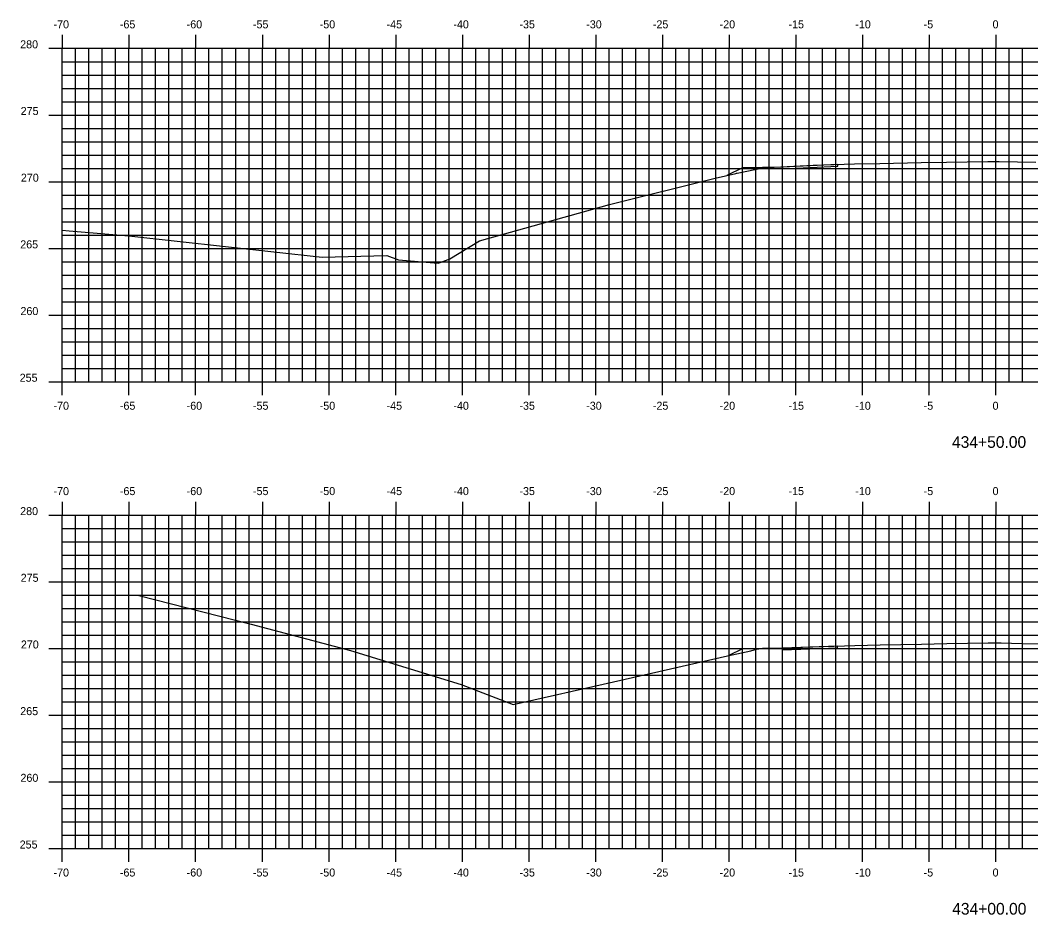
# Model space of a CAD drawing. Extents: x 1160718 to 1173142, y 616002 to 617630.
# Drawn here: x 1172537.1 to 1172612.9, y 617344.8 to 617411.8 of the extents above; entities that cross this region are included whole.
import ezdxf

# ---------------------------------------------------------------- set-up
doc = ezdxf.new("R2010")
doc.units = 0
doc.layers.add('_Construction', color=7, linetype='Continuous')

msp = doc.modelspace()

# ---------------------------------------------------------------- linework, layer by layer
at = {"layer": '_Construction'}
for p, q in [((1172540.25, 617410.724), (1172540.25, 617409.722)), ((1172545.25, 617410.724), (1172545.25, 617409.722)), ((1172550.25, 617410.724), (1172550.25, 617409.722)), ((1172555.25, 617410.724), (1172555.25, 617409.722)), ((1172560.25, 617410.724), (1172560.25, 617409.722)), ((1172565.25, 617410.724), (1172565.25, 617409.722)), ((1172570.25, 617410.724), (1172570.25, 617409.722)), ((1172575.25, 617410.724), (1172575.25, 617409.722)), ((1172580.25, 617410.724), (1172580.25, 617409.722)), ((1172585.25, 617410.724), (1172585.25, 617409.722)), ((1172590.25, 617410.724), (1172590.25, 617409.722)), ((1172595.25, 617410.724), (1172595.25, 617409.722)), ((1172600.25, 617410.724), (1172600.25, 617409.722)), ((1172605.25, 617410.724), (1172605.25, 617409.722)), ((1172610.25, 617410.724), (1172610.25, 617409.722)), ((1172539.248, 617409.722), (1172540.25, 617409.722)), ((1172540.25, 617409.722), (1172680.25, 617409.722)), ((1172540.25, 617384.722), (1172540.25, 617409.722)), ((1172540.25, 617384.722), (1172540.25, 617409.722)), ((1172540.25, 617409.722), (1172680.25, 617409.722)), ((1172541.25, 617384.722), (1172541.25, 617409.722)), ((1172542.25, 617384.722), (1172542.25, 617409.722)), ((1172543.25, 617384.722), (1172543.25, 617409.722)), ((1172544.25, 617384.722), (1172544.25, 617409.722)), ((1172545.25, 617384.722), (1172545.25, 617409.722)), ((1172546.25, 617384.722), (1172546.25, 617409.722)), ((1172547.25, 617384.722), (1172547.25, 617409.722)), ((1172548.25, 617384.722), (1172548.25, 617409.722)), ((1172549.25, 617384.722), (1172549.25, 617409.722)), ((1172550.25, 617384.722), (1172550.25, 617409.722)), ((1172551.25, 617384.722), (1172551.25, 617409.722)), ((1172552.25, 617384.722), (1172552.25, 617409.722)), ((1172553.25, 617384.722), (1172553.25, 617409.722)), ((1172554.25, 617384.722), (1172554.25, 617409.722)), ((1172555.25, 617384.722), (1172555.25, 617409.722)), ((1172556.25, 617384.722), (1172556.25, 617409.722)), ((1172557.25, 617384.722), (1172557.25, 617409.722)), ((1172558.25, 617384.722), (1172558.25, 617409.722)), ((1172559.25, 617384.722), (1172559.25, 617409.722)), ((1172560.25, 617384.722), (1172560.25, 617409.722)), ((1172561.25, 617384.722), (1172561.25, 617409.722)), ((1172562.25, 617384.722), (1172562.25, 617409.722)), ((1172563.25, 617384.722), (1172563.25, 617409.722)), ((1172564.25, 617384.722), (1172564.25, 617409.722)), ((1172565.25, 617384.722), (1172565.25, 617409.722)), ((1172566.25, 617384.722), (1172566.25, 617409.722)), ((1172567.25, 617384.722), (1172567.25, 617409.722)), ((1172568.25, 617384.722), (1172568.25, 617409.722)), ((1172569.25, 617384.722), (1172569.25, 617409.722)), ((1172570.25, 617384.722), (1172570.25, 617409.722)), ((1172571.25, 617384.722), (1172571.25, 617409.722)), ((1172572.25, 617384.722), (1172572.25, 617409.722)), ((1172573.25, 617384.722), (1172573.25, 617409.722)), ((1172574.25, 617384.722), (1172574.25, 617409.722)), ((1172575.25, 617384.722), (1172575.25, 617409.722)), ((1172576.25, 617384.722), (1172576.25, 617409.722)), ((1172577.25, 617384.722), (1172577.25, 617409.722)), ((1172578.25, 617384.722), (1172578.25, 617409.722)), ((1172579.25, 617384.722), (1172579.25, 617409.722)), ((1172580.25, 617384.722), (1172580.25, 617409.722)), ((1172581.25, 617384.722), (1172581.25, 617409.722)), ((1172582.25, 617384.722), (1172582.25, 617409.722)), ((1172583.25, 617384.722), (1172583.25, 617409.722)), ((1172584.25, 617384.722), (1172584.25, 617409.722)), ((1172585.25, 617384.722), (1172585.25, 617409.722)), ((1172586.25, 617384.722), (1172586.25, 617409.722)), ((1172587.25, 617384.722), (1172587.25, 617409.722)), ((1172588.25, 617384.722), (1172588.25, 617409.722)), ((1172589.25, 617384.722), (1172589.25, 617409.722)), ((1172590.25, 617384.722), (1172590.25, 617409.722)), ((1172591.25, 617384.722), (1172591.25, 617409.722)), ((1172592.25, 617384.722), (1172592.25, 617409.722)), ((1172593.25, 617384.722), (1172593.25, 617409.722)), ((1172594.25, 617384.722), (1172594.25, 617409.722)), ((1172595.25, 617384.722), (1172595.25, 617409.722)), ((1172596.25, 617384.722), (1172596.25, 617409.722)), ((1172597.25, 617384.722), (1172597.25, 617409.722)), ((1172598.25, 617384.722), (1172598.25, 617409.722)), ((1172599.25, 617384.722), (1172599.25, 617409.722)), ((1172600.25, 617384.722), (1172600.25, 617409.722)), ((1172601.25, 617384.722), (1172601.25, 617409.722)), ((1172602.25, 617384.722), (1172602.25, 617409.722)), ((1172603.25, 617384.722), (1172603.25, 617409.722)), ((1172604.25, 617384.722), (1172604.25, 617409.722)), ((1172605.25, 617384.722), (1172605.25, 617409.722)), ((1172606.25, 617384.722), (1172606.25, 617409.722)), ((1172607.25, 617384.722), (1172607.25, 617409.722)), ((1172608.25, 617384.722), (1172608.25, 617409.722)), ((1172609.25, 617384.722), (1172609.25, 617409.722)), ((1172610.25, 617384.722), (1172610.25, 617409.722)), ((1172611.25, 617384.722), (1172611.25, 617409.722)), ((1172612.25, 617384.722), (1172612.25, 617409.722)), ((1172540.25, 617408.722), (1172680.25, 617408.722)), ((1172540.25, 617408.722), (1172541.252, 617408.722)), ((1172540.25, 617407.722), (1172680.25, 617407.722)), ((1172540.25, 617407.722), (1172541.252, 617407.722)), ((1172540.25, 617406.722), (1172680.25, 617406.722)), ((1172540.25, 617406.722), (1172541.252, 617406.722)), ((1172540.25, 617405.722), (1172680.25, 617405.722)), ((1172540.25, 617405.722), (1172541.252, 617405.722)), ((1172539.248, 617404.722), (1172540.25, 617404.722)), ((1172540.25, 617404.722), (1172680.25, 617404.722)), ((1172540.25, 617403.722), (1172680.25, 617403.722)), ((1172540.25, 617403.722), (1172541.252, 617403.722)), ((1172540.25, 617402.722), (1172680.25, 617402.722)), ((1172540.25, 617402.722), (1172541.252, 617402.722)), ((1172540.25, 617401.722), (1172680.25, 617401.722)), ((1172540.25, 617401.722), (1172541.252, 617401.722)), ((1172540.25, 617400.722), (1172680.25, 617400.722)), ((1172540.25, 617400.722), (1172541.252, 617400.722)), ((1172539.248, 617399.722), (1172540.25, 617399.722)), ((1172540.25, 617399.722), (1172680.25, 617399.722)), ((1172540.25, 617398.722), (1172680.25, 617398.722)), ((1172540.25, 617398.722), (1172541.252, 617398.722)), ((1172540.25, 617397.722), (1172680.25, 617397.722)), ((1172540.25, 617397.722), (1172541.252, 617397.722)), ((1172540.25, 617396.722), (1172680.25, 617396.722)), ((1172540.25, 617396.722), (1172541.252, 617396.722)), ((1172540.25, 617395.722), (1172680.25, 617395.722)), ((1172540.25, 617395.722), (1172541.252, 617395.722)), ((1172539.248, 617394.722), (1172540.25, 617394.722)), ((1172540.25, 617394.722), (1172680.25, 617394.722)), ((1172540.25, 617393.722), (1172680.25, 617393.722)), ((1172540.25, 617393.722), (1172541.252, 617393.722)), ((1172540.25, 617392.722), (1172680.25, 617392.722)), ((1172540.25, 617392.722), (1172541.252, 617392.722)), ((1172540.25, 617391.722), (1172680.25, 617391.722)), ((1172540.25, 617391.722), (1172541.252, 617391.722)), ((1172540.25, 617390.722), (1172680.25, 617390.722)), ((1172540.25, 617390.722), (1172541.252, 617390.722)), ((1172539.248, 617389.722), (1172540.25, 617389.722)), ((1172540.25, 617389.722), (1172680.25, 617389.722)), ((1172540.25, 617388.722), (1172680.25, 617388.722)), ((1172540.25, 617388.722), (1172541.252, 617388.722)), ((1172540.25, 617387.722), (1172680.25, 617387.722)), ((1172540.25, 617387.722), (1172541.252, 617387.722)), ((1172540.25, 617386.722), (1172680.25, 617386.722)), ((1172540.25, 617386.722), (1172541.252, 617386.722)), ((1172540.25, 617385.722), (1172680.25, 617385.722)), ((1172540.25, 617385.722), (1172541.252, 617385.722)), ((1172539.248, 617384.722), (1172540.25, 617384.722)), ((1172540.25, 617384.722), (1172680.25, 617384.722)), ((1172540.25, 617384.722), (1172680.25, 617384.722)), ((1172540.25, 617383.72), (1172540.25, 617384.722)), ((1172545.25, 617383.72), (1172545.25, 617384.722)), ((1172550.25, 617383.72), (1172550.25, 617384.722)), ((1172555.25, 617383.72), (1172555.25, 617384.722)), ((1172560.25, 617383.72), (1172560.25, 617384.722)), ((1172565.25, 617383.72), (1172565.25, 617384.722)), ((1172570.25, 617383.72), (1172570.25, 617384.722)), ((1172575.25, 617383.72), (1172575.25, 617384.722)), ((1172580.25, 617383.72), (1172580.25, 617384.722)), ((1172585.25, 617383.72), (1172585.25, 617384.722)), ((1172590.25, 617383.72), (1172590.25, 617384.722)), ((1172595.25, 617383.72), (1172595.25, 617384.722)), ((1172600.25, 617383.72), (1172600.25, 617384.722)), ((1172605.25, 617383.72), (1172605.25, 617384.722)), ((1172610.25, 617383.72), (1172610.25, 617384.722)), ((1172540.25, 617375.724), (1172540.25, 617374.722)), ((1172545.25, 617375.724), (1172545.25, 617374.722)), ((1172550.25, 617375.724), (1172550.25, 617374.722)), ((1172555.25, 617375.724), (1172555.25, 617374.722)), ((1172560.25, 617375.724), (1172560.25, 617374.722)), ((1172565.25, 617375.724), (1172565.25, 617374.722)), ((1172570.25, 617375.724), (1172570.25, 617374.722)), ((1172575.25, 617375.724), (1172575.25, 617374.722)), ((1172580.25, 617375.724), (1172580.25, 617374.722)), ((1172585.25, 617375.724), (1172585.25, 617374.722)), ((1172590.25, 617375.724), (1172590.25, 617374.722)), ((1172595.25, 617375.724), (1172595.25, 617374.722)), ((1172600.25, 617375.724), (1172600.25, 617374.722)), ((1172605.25, 617375.724), (1172605.25, 617374.722)), ((1172610.25, 617375.724), (1172610.25, 617374.722)), ((1172539.248, 617374.722), (1172540.25, 617374.722)), ((1172540.25, 617374.722), (1172680.25, 617374.722)), ((1172540.25, 617349.722), (1172540.25, 617374.722)), ((1172540.25, 617349.722), (1172540.25, 617374.722)), ((1172540.25, 617374.722), (1172680.25, 617374.722)), ((1172541.25, 617349.722), (1172541.25, 617374.722)), ((1172542.25, 617349.722), (1172542.25, 617374.722)), ((1172543.25, 617349.722), (1172543.25, 617374.722)), ((1172544.25, 617349.722), (1172544.25, 617374.722)), ((1172545.25, 617349.722), (1172545.25, 617374.722)), ((1172546.25, 617349.722), (1172546.25, 617374.722)), ((1172547.25, 617349.722), (1172547.25, 617374.722)), ((1172548.25, 617349.722), (1172548.25, 617374.722)), ((1172549.25, 617349.722), (1172549.25, 617374.722)), ((1172550.25, 617349.722), (1172550.25, 617374.722)), ((1172551.25, 617349.722), (1172551.25, 617374.722)), ((1172552.25, 617349.722), (1172552.25, 617374.722)), ((1172553.25, 617349.722), (1172553.25, 617374.722)), ((1172554.25, 617349.722), (1172554.25, 617374.722)), ((1172555.25, 617349.722), (1172555.25, 617374.722)), ((1172556.25, 617349.722), (1172556.25, 617374.722)), ((1172557.25, 617349.722), (1172557.25, 617374.722)), ((1172558.25, 617349.722), (1172558.25, 617374.722)), ((1172559.25, 617349.722), (1172559.25, 617374.722)), ((1172560.25, 617349.722), (1172560.25, 617374.722)), ((1172561.25, 617349.722), (1172561.25, 617374.722)), ((1172562.25, 617349.722), (1172562.25, 617374.722)), ((1172563.25, 617349.722), (1172563.25, 617374.722)), ((1172564.25, 617349.722), (1172564.25, 617374.722)), ((1172565.25, 617349.722), (1172565.25, 617374.722)), ((1172566.25, 617349.722), (1172566.25, 617374.722)), ((1172567.25, 617349.722), (1172567.25, 617374.722)), ((1172568.25, 617349.722), (1172568.25, 617374.722)), ((1172569.25, 617349.722), (1172569.25, 617374.722)), ((1172570.25, 617349.722), (1172570.25, 617374.722)), ((1172571.25, 617349.722), (1172571.25, 617374.722)), ((1172572.25, 617349.722), (1172572.25, 617374.722)), ((1172573.25, 617349.722), (1172573.25, 617374.722)), ((1172574.25, 617349.722), (1172574.25, 617374.722)), ((1172575.25, 617349.722), (1172575.25, 617374.722)), ((1172576.25, 617349.722), (1172576.25, 617374.722)), ((1172577.25, 617349.722), (1172577.25, 617374.722)), ((1172578.25, 617349.722), (1172578.25, 617374.722)), ((1172579.25, 617349.722), (1172579.25, 617374.722)), ((1172580.25, 617349.722), (1172580.25, 617374.722)), ((1172581.25, 617349.722), (1172581.25, 617374.722)), ((1172582.25, 617349.722), (1172582.25, 617374.722)), ((1172583.25, 617349.722), (1172583.25, 617374.722)), ((1172584.25, 617349.722), (1172584.25, 617374.722)), ((1172585.25, 617349.722), (1172585.25, 617374.722)), ((1172586.25, 617349.722), (1172586.25, 617374.722)), ((1172587.25, 617349.722), (1172587.25, 617374.722)), ((1172588.25, 617349.722), (1172588.25, 617374.722)), ((1172589.25, 617349.722), (1172589.25, 617374.722)), ((1172590.25, 617349.722), (1172590.25, 617374.722)), ((1172591.25, 617349.722), (1172591.25, 617374.722)), ((1172592.25, 617349.722), (1172592.25, 617374.722)), ((1172593.25, 617349.722), (1172593.25, 617374.722)), ((1172594.25, 617349.722), (1172594.25, 617374.722)), ((1172595.25, 617349.722), (1172595.25, 617374.722)), ((1172596.25, 617349.722), (1172596.25, 617374.722)), ((1172597.25, 617349.722), (1172597.25, 617374.722)), ((1172598.25, 617349.722), (1172598.25, 617374.722)), ((1172599.25, 617349.722), (1172599.25, 617374.722)), ((1172600.25, 617349.722), (1172600.25, 617374.722)), ((1172601.25, 617349.722), (1172601.25, 617374.722)), ((1172602.25, 617349.722), (1172602.25, 617374.722)), ((1172603.25, 617349.722), (1172603.25, 617374.722)), ((1172604.25, 617349.722), (1172604.25, 617374.722)), ((1172605.25, 617349.722), (1172605.25, 617374.722)), ((1172606.25, 617349.722), (1172606.25, 617374.722)), ((1172607.25, 617349.722), (1172607.25, 617374.722)), ((1172608.25, 617349.722), (1172608.25, 617374.722)), ((1172609.25, 617349.722), (1172609.25, 617374.722)), ((1172610.25, 617349.722), (1172610.25, 617374.722)), ((1172611.25, 617349.722), (1172611.25, 617374.722)), ((1172612.25, 617349.722), (1172612.25, 617374.722)), ((1172540.25, 617373.722), (1172680.25, 617373.722)), ((1172540.25, 617373.722), (1172541.252, 617373.722)), ((1172540.25, 617372.722), (1172680.25, 617372.722)), ((1172540.25, 617372.722), (1172541.252, 617372.722)), ((1172540.25, 617371.722), (1172680.25, 617371.722)), ((1172540.25, 617371.722), (1172541.252, 617371.722)), ((1172540.25, 617370.722), (1172680.25, 617370.722)), ((1172540.25, 617370.722), (1172541.252, 617370.722)), ((1172539.248, 617369.722), (1172540.25, 617369.722)), ((1172540.25, 617369.722), (1172680.25, 617369.722)), ((1172540.25, 617368.722), (1172680.25, 617368.722)), ((1172540.25, 617368.722), (1172541.252, 617368.722)), ((1172540.25, 617367.722), (1172680.25, 617367.722)), ((1172540.25, 617367.722), (1172541.252, 617367.722)), ((1172540.25, 617366.722), (1172680.25, 617366.722)), ((1172540.25, 617366.722), (1172541.252, 617366.722)), ((1172540.25, 617365.722), (1172680.25, 617365.722)), ((1172540.25, 617365.722), (1172541.252, 617365.722)), ((1172539.248, 617364.722), (1172540.25, 617364.722)), ((1172540.25, 617364.722), (1172680.25, 617364.722)), ((1172540.25, 617363.722), (1172680.25, 617363.722)), ((1172540.25, 617363.722), (1172541.252, 617363.722)), ((1172540.25, 617362.722), (1172680.25, 617362.722)), ((1172540.25, 617362.722), (1172541.252, 617362.722)), ((1172540.25, 617361.722), (1172680.25, 617361.722)), ((1172540.25, 617361.722), (1172541.252, 617361.722)), ((1172540.25, 617360.722), (1172680.25, 617360.722)), ((1172540.25, 617360.722), (1172541.252, 617360.722)), ((1172539.248, 617359.722), (1172540.25, 617359.722)), ((1172540.25, 617359.722), (1172680.25, 617359.722)), ((1172540.25, 617358.722), (1172680.25, 617358.722)), ((1172540.25, 617358.722), (1172541.252, 617358.722)), ((1172540.25, 617357.722), (1172680.25, 617357.722)), ((1172540.25, 617357.722), (1172541.252, 617357.722)), ((1172540.25, 617356.722), (1172680.25, 617356.722)), ((1172540.25, 617356.722), (1172541.252, 617356.722)), ((1172540.25, 617355.722), (1172680.25, 617355.722)), ((1172540.25, 617355.722), (1172541.252, 617355.722)), ((1172539.248, 617354.722), (1172540.25, 617354.722)), ((1172540.25, 617354.722), (1172680.25, 617354.722)), ((1172540.25, 617353.722), (1172680.25, 617353.722)), ((1172540.25, 617353.722), (1172541.252, 617353.722)), ((1172540.25, 617352.722), (1172680.25, 617352.722)), ((1172540.25, 617352.722), (1172541.252, 617352.722)), ((1172540.25, 617351.722), (1172680.25, 617351.722)), ((1172540.25, 617351.722), (1172541.252, 617351.722)), ((1172540.25, 617350.722), (1172680.25, 617350.722)), ((1172540.25, 617350.722), (1172541.252, 617350.722)), ((1172539.248, 617349.722), (1172540.25, 617349.722)), ((1172540.25, 617349.722), (1172680.25, 617349.722)), ((1172540.25, 617349.722), (1172680.25, 617349.722)), ((1172540.25, 617348.72), (1172540.25, 617349.722)), ((1172545.25, 617348.72), (1172545.25, 617349.722)), ((1172550.25, 617348.72), (1172550.25, 617349.722)), ((1172555.25, 617348.72), (1172555.25, 617349.722)), ((1172560.25, 617348.72), (1172560.25, 617349.722)), ((1172565.25, 617348.72), (1172565.25, 617349.722)), ((1172570.25, 617348.72), (1172570.25, 617349.722)), ((1172575.25, 617348.72), (1172575.25, 617349.722)), ((1172580.25, 617348.72), (1172580.25, 617349.722)), ((1172585.25, 617348.72), (1172585.25, 617349.722)), ((1172590.25, 617348.72), (1172590.25, 617349.722)), ((1172595.25, 617348.72), (1172595.25, 617349.722)), ((1172600.25, 617348.72), (1172600.25, 617349.722)), ((1172605.25, 617348.72), (1172605.25, 617349.722)), ((1172610.25, 617348.72), (1172610.25, 617349.722))]:
    msp.add_line(p, q, dxfattribs=at)
for points in [[(1172540.25, 617396.083), (1172540.754, 617396.042), (1172545.248, 617395.659), (1172559.74, 617394.059), (1172564.574, 617394.197), (1172565.452, 617393.861), (1172568.429, 617393.606), (1172568.655, 617393.689), (1172569.298, 617393.936), (1172571.543, 617395.286), (1172581.277, 617398.006), (1172589.198, 617399.992), (1172590.748, 617400.344), (1172590.807, 617400.357), (1172590.825, 617400.362), (1172590.86, 617400.371), (1172590.972, 617400.395), (1172592.774, 617400.753), (1172593.625, 617400.821), (1172596.555, 617400.963), (1172599.646, 617401.053), (1172601.554, 617401.093), (1172604.646, 617401.157), (1172606.552, 617401.189), (1172609.646, 617401.241), (1172610.009, 617401.242), (1172610.504, 617401.24), (1172613.24, 617401.177)], [(1172591.25, 617400.763), (1172590.091, 617400.183)], [(1172591.25, 617400.763), (1172590.091, 617400.183)], [(1172591.25, 617400.763), (1172590.091, 617400.183)], [(1172591.25, 617400.763), (1172590.091, 617400.183)], [(1172591.25, 617400.763), (1172590.091, 617400.183)], [(1172591.25, 617400.763), (1172590.091, 617400.183)], [(1172591.25, 617400.763), (1172590.091, 617400.183)], [(1172594.25, 617400.823), (1172591.25, 617400.763)], [(1172594.25, 617400.823), (1172591.25, 617400.763)], [(1172598.396, 617401.017), (1172594.25, 617400.823), (1172594.25, 617400.823), (1172594.25, 617400.698), (1172598.396, 617400.892), (1172598.396, 617401.017)], [(1172598.396, 617401.017), (1172594.25, 617400.823), (1172594.25, 617400.823), (1172594.25, 617400.698), (1172598.396, 617400.892), (1172598.396, 617401.017)], [(1172594.25, 617400.823), (1172594.25, 617400.698)], [(1172594.25, 617400.823), (1172594.25, 617400.698)], [(1172540.25, 617368.747), (1172545.993, 617368.688), (1172554.417, 617366.535), (1172561.872, 617364.57), (1172570.157, 617362.022), (1172574.056, 617360.514), (1172581.578, 617362.214), (1172590.134, 617364.161), (1172591.884, 617364.548), (1172592.38, 617364.682), (1172592.481, 617364.69), (1172595.752, 617364.814), (1172599.685, 617364.947), (1172601.58, 617364.986), (1172604.685, 617365.051), (1172606.578, 617365.083), (1172609.685, 617365.138), (1172610.036, 617365.137), (1172610.661, 617365.132), (1172612.2, 617365.095), (1172614.685, 617365.035)], [(1172591.25, 617364.69), (1172590.233, 617364.183)], [(1172591.25, 617364.69), (1172590.233, 617364.183)], [(1172591.25, 617364.69), (1172590.233, 617364.183)], [(1172591.25, 617364.69), (1172590.233, 617364.183)], [(1172591.25, 617364.69), (1172590.233, 617364.183)], [(1172591.25, 617364.69), (1172590.233, 617364.183)], [(1172591.25, 617364.69), (1172590.233, 617364.183)], [(1172594.25, 617364.75), (1172591.25, 617364.69)], [(1172594.25, 617364.75), (1172591.25, 617364.69)], [(1172598.382, 617364.902), (1172594.25, 617364.75), (1172594.25, 617364.75), (1172594.25, 617364.625), (1172598.382, 617364.777), (1172598.382, 617364.902)], [(1172598.382, 617364.902), (1172594.25, 617364.75), (1172594.25, 617364.75), (1172594.25, 617364.625), (1172598.382, 617364.777), (1172598.382, 617364.902)], [(1172594.25, 617364.75), (1172594.25, 617364.625)], [(1172594.25, 617364.75), (1172594.25, 617364.625)]]:
    msp.add_lwpolyline(points, dxfattribs=at)

# ---------------------------------------------------------------- texts
for s, height, p in [('-70', 0.6, (1172539.592, 617411.222)), ('-65', 0.6, (1172544.568, 617411.222)), ('-60', 0.6, (1172549.576, 617411.222)), ('-55', 0.6, (1172554.546, 617411.222)), ('-50', 0.6, (1172559.554, 617411.222)), ('-45', 0.6, (1172564.568, 617411.222)), ('-40', 0.6, (1172569.576, 617411.222)), ('-35', 0.6, (1172574.53, 617411.222)), ('-30', 0.6, (1172579.538, 617411.222)), ('-25', 0.6, (1172584.535, 617411.222)), ('-20', 0.6, (1172589.543, 617411.222)), ('-15', 0.6, (1172594.707, 617411.222)), ('-10', 0.6, (1172599.715, 617411.222)), ('-5', 0.6, (1172604.841, 617411.222)), ('0', 0.6, (1172610.009, 617411.222)), ('280', 0.6, (1172537.091, 617409.722)), ('275', 0.6, (1172537.128, 617404.722)), ('270', 0.6, (1172537.144, 617399.722)), ('265', 0.6, (1172537.096, 617394.722)), ('260', 0.6, (1172537.112, 617389.722)), ('255', 0.6, (1172537.053, 617384.722)), ('-70', 0.6, (1172539.592, 617382.622)), ('-65', 0.6, (1172544.568, 617382.622)), ('-60', 0.6, (1172549.576, 617382.622)), ('-55', 0.6, (1172554.546, 617382.622)), ('-50', 0.6, (1172559.554, 617382.622)), ('-45', 0.6, (1172564.568, 617382.622)), ('-40', 0.6, (1172569.576, 617382.622)), ('-35', 0.6, (1172574.53, 617382.622)), ('-30', 0.6, (1172579.538, 617382.622)), ('-25', 0.6, (1172584.535, 617382.622)), ('-20', 0.6, (1172589.543, 617382.622)), ('-15', 0.6, (1172594.707, 617382.622)), ('-10', 0.6, (1172599.715, 617382.622)), ('-5', 0.6, (1172604.841, 617382.622)), ('0', 0.6, (1172610.009, 617382.622)), ('434+50.00', 0.875, (1172606.965, 617379.765)), ('-70', 0.6, (1172539.592, 617376.222)), ('-65', 0.6, (1172544.568, 617376.222)), ('-60', 0.6, (1172549.576, 617376.222)), ('-55', 0.6, (1172554.546, 617376.222)), ('-50', 0.6, (1172559.554, 617376.222)), ('-45', 0.6, (1172564.568, 617376.222)), ('-40', 0.6, (1172569.576, 617376.222)), ('-35', 0.6, (1172574.53, 617376.222)), ('-30', 0.6, (1172579.538, 617376.222)), ('-25', 0.6, (1172584.535, 617376.222)), ('-20', 0.6, (1172589.543, 617376.222)), ('-15', 0.6, (1172594.707, 617376.222)), ('-10', 0.6, (1172599.715, 617376.222)), ('-5', 0.6, (1172604.841, 617376.222)), ('0', 0.6, (1172610.009, 617376.222)), ('280', 0.6, (1172537.091, 617374.722)), ('275', 0.6, (1172537.128, 617369.722)), ('270', 0.6, (1172537.144, 617364.722)), ('265', 0.6, (1172537.096, 617359.722)), ('260', 0.6, (1172537.112, 617354.722)), ('255', 0.6, (1172537.053, 617349.722)), ('-70', 0.6, (1172539.592, 617347.622)), ('-65', 0.6, (1172544.568, 617347.622)), ('-60', 0.6, (1172549.576, 617347.622)), ('-55', 0.6, (1172554.546, 617347.622)), ('-50', 0.6, (1172559.554, 617347.622)), ('-45', 0.6, (1172564.568, 617347.622)), ('-40', 0.6, (1172569.576, 617347.622)), ('-35', 0.6, (1172574.53, 617347.622)), ('-30', 0.6, (1172579.538, 617347.622)), ('-25', 0.6, (1172584.535, 617347.622)), ('-20', 0.6, (1172589.543, 617347.622)), ('-15', 0.6, (1172594.707, 617347.622)), ('-10', 0.6, (1172599.715, 617347.622)), ('-5', 0.6, (1172604.841, 617347.622)), ('0', 0.6, (1172610.009, 617347.622)), ('434+00.00', 0.875, (1172606.981, 617344.765))]:
    msp.add_text(s, height=height, dxfattribs=at).set_placement(p)

doc.saveas('drawing.dxf')
